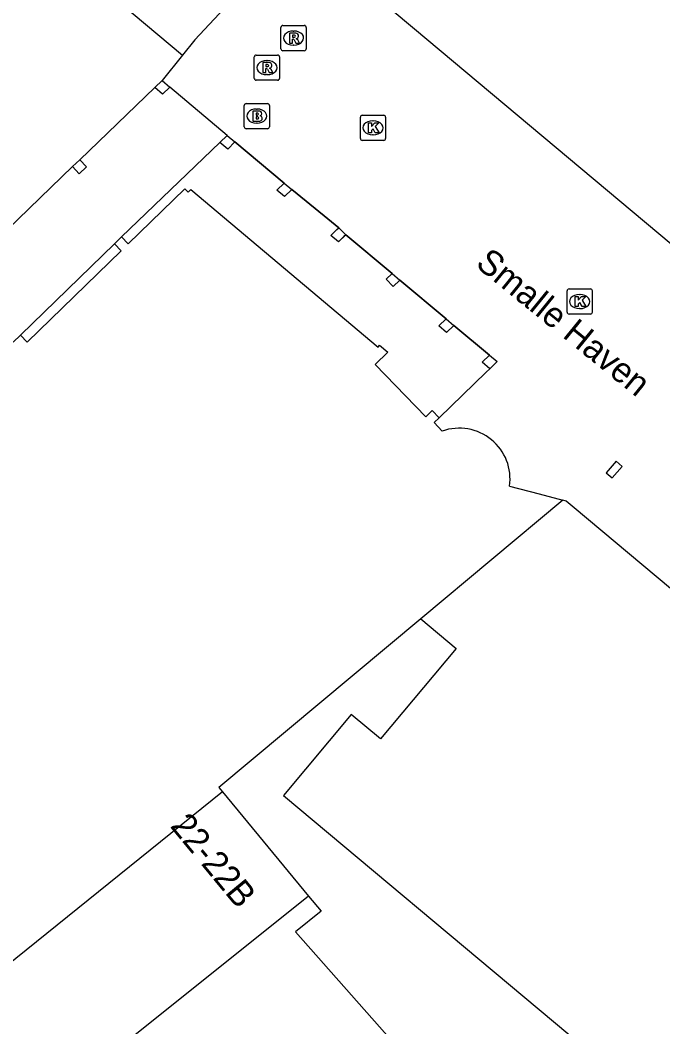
# Model space of a CAD drawing. Extents: x 161087 to 161922, y 382574 to 383873.
# Drawn here: x 161479.39 to 161504.92, y 383128.35 to 383168.37 of the extents above; entities that cross this region are included whole.
import ezdxf

# ---------------------------------------------------------------- set-up
doc = ezdxf.new("R2010")
doc.units = 0
for name, color, linetype in [('IMGEO_Brandkraan', 7, 'Continuous'), ('IMGEO_Kolk', 7, 'Continuous'), ('IMGEO_Openbare_ruimte_label', 7, 'Continuous'), ('IMGEO_Pand', 7, 'Continuous'), ('IMGEO_Pand_nummerreeks', 7, 'Continuous'), ('IMGEO_Pand_overbouw', 7, 'Continuous'), ('IMGEO_Rioolput', 7, 'Continuous'), ('IMGEO_Voetgangersgebied_gesloten', 7, 'Continuous'), ('IMGEO_Voetgangersgebied_open', 7, 'Continuous')]:
    doc.layers.add(name, color=color, linetype=linetype)

msp = doc.modelspace()

# ---------------------------------------------------------------- linework, layer by layer
at = {"layer": 'IMGEO_Brandkraan'}
for p, q in [((161488.288, 383164.127), (161488.288, 383164.979)), ((161488.363, 383165.053), (161489.215, 383165.053)), ((161488.776, 383164.833), (161488.801, 383164.833)), ((161489.289, 383164.979), (161489.289, 383164.127)), ((161489.215, 383164.053), (161488.363, 383164.053)), ((161488.799, 383164.273), (161488.774, 383164.273))]:
    msp.add_line(p, q, dxfattribs=at)
for points in [[(161488.288, 383164.127), (161488.288, 383164.979)], [(161488.363, 383165.053), (161489.215, 383165.053)], [(161488.636, 383164.753), (161488.636, 383164.353), (161488.849, 383164.353)], [(161488.867, 383164.753), (161488.636, 383164.753)], [(161489.289, 383164.979), (161489.289, 383164.127)], [(161488.815, 383164.672), (161488.761, 383164.672), (161488.761, 383164.596)], [(161488.761, 383164.596), (161488.814, 383164.596)], [(161488.823, 383164.52), (161488.761, 383164.52), (161488.761, 383164.439)], [(161488.761, 383164.439), (161488.823, 383164.439)], [(161489.215, 383164.053), (161488.363, 383164.053)]]:
    msp.add_lwpolyline(points, dxfattribs=at)
for centre, radius, start, end in [((161488.365, 383164.977), 0.0765, 91.552, 178.448), ((161488.365, 383164.977), 0.0765, 91.552, 178.448), ((161488.871, 383164.608), 0.145, 59.4692, 91.5367), ((161488.896, 383164.655), 0.0922, 285.5137, 58.1501), ((161489.213, 383164.977), 0.0765, 1.552, 88.448), ((161489.213, 383164.977), 0.0765, 1.552, 88.448), ((161488.816, 383164.634), 0.0379, 267.8285, 90.9355), ((161488.824, 383164.479), 0.0404, 269.8759, 90.5077), ((161488.855, 383164.604), 0.251, 268.6676, 293.5347), ((161488.901, 383164.463), 0.105, 301.3115, 78.989), ((161488.365, 383164.129), 0.0765, 181.552, 268.448), ((161488.365, 383164.129), 0.0765, 181.552, 268.448), ((161489.213, 383164.129), 0.0765, 271.552, 358.448), ((161489.213, 383164.129), 0.0765, 271.552, 358.448)]:
    msp.add_arc(centre, radius, start, end, dxfattribs=at)
for centre, major_axis, ratio, start_param, end_param in [((161488.775, 383164.553), (-0.387, 0.002), 0.722429, 4.712389, 7.853982), ((161488.8, 383164.553), (-0.39, 0.002), 0.717154, 1.570796, 4.712389)]:
    msp.add_ellipse(centre, major_axis=major_axis, ratio=ratio, start_param=start_param, end_param=end_param, dxfattribs=at)
at = {"layer": 'IMGEO_Kolk'}
for p, q in [((161492.904, 383163.66), (161492.904, 383164.512)), ((161492.979, 383164.586), (161493.831, 383164.586)), ((161493.392, 383164.366), (161493.417, 383164.366)), ((161493.905, 383164.512), (161493.905, 383163.66)), ((161493.831, 383163.586), (161492.979, 383163.586)), ((161493.415, 383163.806), (161493.39, 383163.806)), ((161501.117, 383156.755), (161501.117, 383157.607)), ((161501.192, 383157.681), (161502.044, 383157.681)), ((161502.118, 383157.607), (161502.118, 383156.755)), ((161501.605, 383157.461), (161501.63, 383157.461)), ((161501.628, 383156.901), (161501.603, 383156.901)), ((161502.044, 383156.681), (161501.192, 383156.681))]:
    msp.add_line(p, q, dxfattribs=at)
for points in [[(161492.904, 383163.66), (161492.904, 383164.512)], [(161492.979, 383164.586), (161493.831, 383164.586)], [(161493.905, 383164.512), (161493.905, 383163.66)], [(161493.225, 383164.286), (161493.348, 383164.286), (161493.348, 383164.135), (161493.478, 383164.286), (161493.642, 383164.286), (161493.496, 383164.135), (161493.649, 383163.886), (161493.497, 383163.886), (161493.412, 383164.05), (161493.348, 383163.983), (161493.348, 383163.886), (161493.225, 383163.886), (161493.225, 383164.286)], [(161493.831, 383163.586), (161492.979, 383163.586)], [(161501.117, 383156.755), (161501.117, 383157.607)], [(161501.192, 383157.681), (161502.044, 383157.681)], [(161502.118, 383157.607), (161502.118, 383156.755)], [(161501.438, 383157.381), (161501.561, 383157.381), (161501.561, 383157.23), (161501.691, 383157.381), (161501.855, 383157.381), (161501.709, 383157.23), (161501.862, 383156.981), (161501.71, 383156.981), (161501.625, 383157.145), (161501.561, 383157.078), (161501.561, 383156.981), (161501.438, 383156.981), (161501.438, 383157.381)], [(161502.044, 383156.681), (161501.192, 383156.681)]]:
    msp.add_lwpolyline(points, dxfattribs=at)
for centre, start, end in [((161492.981, 383164.51), 91.552, 178.448), ((161492.981, 383164.51), 91.552, 178.448), ((161493.829, 383164.51), 1.552, 88.448), ((161493.829, 383164.51), 1.552, 88.448), ((161492.981, 383163.662), 181.552, 268.448), ((161492.981, 383163.662), 181.552, 268.448), ((161493.829, 383163.662), 271.552, 358.448), ((161493.829, 383163.662), 271.552, 358.448), ((161501.194, 383157.605), 91.552, 178.448), ((161501.194, 383157.605), 91.552, 178.448), ((161502.042, 383157.605), 1.552, 88.448), ((161502.042, 383157.605), 1.552, 88.448), ((161501.194, 383156.757), 181.552, 268.448), ((161501.194, 383156.757), 181.552, 268.448), ((161502.042, 383156.757), 271.552, 358.448), ((161502.042, 383156.757), 271.552, 358.448)]:
    msp.add_arc(centre, 0.0765, start, end, dxfattribs=at)
for centre, major_axis, ratio, start_param, end_param in [((161493.391, 383164.086), (-0.387, 0.002), 0.722429, 4.712389, 7.853982), ((161493.416, 383164.086), (-0.39, 0.002), 0.717154, 1.570796, 4.712389), ((161501.604, 383157.181), (-0.387, 0.002), 0.722429, 4.712389, 7.853982), ((161501.629, 383157.181), (-0.39, 0.002), 0.717154, 1.570796, 4.712389)]:
    msp.add_ellipse(centre, major_axis=major_axis, ratio=ratio, start_param=start_param, end_param=end_param, dxfattribs=at)
at = {"layer": 'IMGEO_Pand'}
for points in [[(161532.38, 383136.716), (161513.402, 383152.628), (161495.054, 383168.011), (161490.38, 383171.93)], [(161484.741, 383165.686), (161485.029, 383165.965)], [(161485.029, 383165.965), (161485.338, 383165.703)], [(161485.338, 383165.703), (161485.047, 383165.427), (161484.741, 383165.686)], [(161487.323, 383163.5), (161487.613, 383163.78)], [(161487.917, 383163.526), (161487.631, 383163.242), (161487.323, 383163.5)], [(161487.613, 383163.78), (161487.917, 383163.526)], [(161481.754, 383162.819), (161482.025, 383162.534), (161481.736, 383162.258), (161481.465, 383162.543)], [(161481.465, 383162.543), (161481.754, 383162.819)], [(161483.417, 383159.747), (161483.681, 383159.475), (161485.933, 383161.663), (161486.066, 383161.526), (161486.166, 383161.634), (161493.605, 383155.369), (161493.669, 383155.446), (161493.993, 383155.175), (161493.486, 383154.682), (161495.497, 383152.596), (161495.756, 383152.846), (161496.03, 383152.562)], [(161490.183, 383161.629), (161489.887, 383161.353), (161489.58, 383161.611), (161489.869, 383161.89)], [(161489.869, 383161.89), (161490.183, 383161.629)], [(161492.323, 383159.833), (161492.038, 383159.552), (161491.728, 383159.812), (161491.969, 383160.044), (161492.043, 383160.115)], [(161492.043, 383160.115), (161492.323, 383159.833)], [(161483.129, 383159.469), (161483.417, 383159.747)], [(161479.397, 383155.843), (161479.662, 383155.57), (161483.394, 383159.196), (161483.129, 383159.469)], [(161494.473, 383158.036), (161494.21, 383157.783), (161493.928, 383158.068), (161494.16, 383158.293)], [(161494.16, 383158.293), (161494.473, 383158.036)], [(161496.618, 383156.234), (161496.329, 383155.955), (161496.024, 383156.214), (161496.309, 383156.493)], [(161496.309, 383156.493), (161496.618, 383156.234)], [(161479.111, 383155.565), (161479.397, 383155.843)], [(161498.052, 383154.508), (161497.743, 383154.766), (161498.027, 383155.049)], [(161498.027, 383155.049), (161498.337, 383154.795), (161498.052, 383154.508)], [(161496.03, 383152.562), (161495.829, 383152.367), (161496.156, 383152.03)], [(161503.3, 383150.625), (161503.06, 383150.83), (161502.67, 383150.374), (161502.91, 383150.169), (161503.3, 383150.625)], [(161498.828, 383149.839), (161500, 383149.531), (161500.95, 383149.282)], [(161500.95, 383149.282), (161495.307, 383144.566)], [(161535.272, 383120.594), (161501.398, 383148.98), (161501.079, 383149.248), (161500.95, 383149.282)], [(161495.307, 383144.566), (161487.285, 383137.862), (161487.424, 383137.693)], [(161495.307, 383144.566), (161496.71, 383143.391), (161493.698, 383139.796), (161492.54, 383140.765), (161489.844, 383137.546), (161500, 383129.039), (161524.066, 383108.88), (161525.617, 383110.714), (161526.438, 383110.028), (161528.84, 383112.901), (161535.272, 383120.594)], [(161487.424, 383137.693), (161461.616, 383116.879)], [(161487.424, 383137.693), (161490.848, 383133.541)], [(161490.848, 383133.541), (161477.178, 383122.61), (161465.958, 383112.544)], [(161490.848, 383133.541), (161491.343, 383132.941), (161490.32, 383132.129), (161495.893, 383125.831)]]:
    msp.add_lwpolyline(points, dxfattribs=at)
msp.add_arc((161496.832, 383150.129), 2.017, 351.7277, 109.5698, dxfattribs=at)
at = {"layer": 'IMGEO_Pand_overbouw'}
msp.add_lwpolyline([(161483.417, 383159.747), (161483.681, 383159.475), (161485.933, 383161.663), (161486.066, 383161.526), (161486.166, 383161.634), (161493.605, 383155.369), (161493.669, 383155.446), (161493.993, 383155.175), (161493.486, 383154.682), (161495.497, 383152.596), (161495.756, 383152.846), (161496.03, 383152.562), (161497.906, 383154.368), (161498.052, 383154.508), (161497.743, 383154.766), (161498.027, 383155.049), (161496.618, 383156.234), (161496.329, 383155.955), (161496.024, 383156.214), (161496.309, 383156.493), (161494.473, 383158.036), (161494.21, 383157.783), (161493.928, 383158.068), (161494.16, 383158.293), (161492.323, 383159.833), (161492.25, 383159.761), (161492.038, 383159.552), (161491.728, 383159.812), (161491.969, 383160.044), (161492.043, 383160.115), (161491.465, 383160.586), (161490.183, 383161.629), (161489.887, 383161.353), (161489.58, 383161.611), (161489.869, 383161.89), (161487.917, 383163.526), (161487.631, 383163.242), (161487.323, 383163.5)], close=True, dxfattribs=at)
at = {"layer": 'IMGEO_Rioolput'}
for p, q in [((161489.748, 383167.228), (161489.748, 383168.08)), ((161489.823, 383168.154), (161490.675, 383168.154)), ((161490.236, 383167.934), (161490.261, 383167.934)), ((161490.749, 383168.08), (161490.749, 383167.228)), ((161490.675, 383167.154), (161489.823, 383167.154)), ((161490.259, 383167.374), (161490.234, 383167.374)), ((161488.69, 383166.054), (161488.69, 383166.906)), ((161488.765, 383166.98), (161489.617, 383166.98)), ((161489.178, 383166.76), (161489.203, 383166.76)), ((161489.691, 383166.906), (161489.691, 383166.054)), ((161489.617, 383165.98), (161488.765, 383165.98)), ((161489.201, 383166.2), (161489.176, 383166.2))]:
    msp.add_line(p, q, dxfattribs=at)
for points in [[(161489.748, 383167.228), (161489.748, 383168.08)], [(161489.823, 383168.154), (161490.675, 383168.154)], [(161490.749, 383168.08), (161490.749, 383167.228)], [(161490.337, 383167.852), (161490.085, 383167.854), (161490.085, 383167.454)], [(161490.085, 383167.454), (161490.209, 383167.454), (161490.209, 383167.616), (161490.22, 383167.616)], [(161490.263, 383167.773), (161490.209, 383167.773), (161490.209, 383167.692)], [(161490.209, 383167.692), (161490.261, 383167.692)], [(161490.267, 383167.587), (161490.338, 383167.454), (161490.478, 383167.454), (161490.413, 383167.58)], [(161490.675, 383167.154), (161489.823, 383167.154)], [(161488.69, 383166.054), (161488.69, 383166.906)], [(161488.765, 383166.98), (161489.617, 383166.98)], [(161489.691, 383166.906), (161489.691, 383166.054)], [(161489.279, 383166.678), (161489.027, 383166.68), (161489.027, 383166.28)], [(161489.027, 383166.28), (161489.151, 383166.28), (161489.151, 383166.442), (161489.162, 383166.442)], [(161489.205, 383166.599), (161489.151, 383166.599), (161489.151, 383166.518)], [(161489.151, 383166.518), (161489.203, 383166.518)], [(161489.209, 383166.413), (161489.28, 383166.28), (161489.42, 383166.28), (161489.355, 383166.406)], [(161489.617, 383165.98), (161488.765, 383165.98)]]:
    msp.add_lwpolyline(points, dxfattribs=at)
for centre, radius, start, end in [((161489.825, 383168.078), 0.0765, 91.552, 178.448), ((161489.825, 383168.078), 0.0765, 91.552, 178.448), ((161490.673, 383168.078), 0.0765, 1.552, 88.448), ((161490.673, 383168.078), 0.0765, 1.552, 88.448), ((161490.219, 383167.563), 0.0533, 26.0293, 88.6989), ((161490.245, 383167.881), 0.19, 274.7715, 282.9687), ((161490.269, 383167.677), 0.0964, 77.0061, 93.1865), ((161490.283, 383167.734), 0.0378, 276.6634, 79.6772), ((161490.336, 383167.742), 0.109, 350.3612, 89.416), ((161490.334, 383167.742), 0.112, 277.5842, 350.9817), ((161490.318, 383167.527), 0.108, 29.5134, 73.7905), ((161489.825, 383167.23), 0.0765, 181.552, 268.448), ((161489.825, 383167.23), 0.0765, 181.552, 268.448), ((161490.673, 383167.23), 0.0765, 271.552, 358.448), ((161490.673, 383167.23), 0.0765, 271.552, 358.448), ((161488.767, 383166.904), 0.0765, 91.552, 178.448), ((161488.767, 383166.904), 0.0765, 91.552, 178.448), ((161489.615, 383166.904), 0.0765, 1.552, 88.448), ((161489.615, 383166.904), 0.0765, 1.552, 88.448), ((161489.161, 383166.389), 0.0533, 26.0293, 88.6989), ((161489.187, 383166.707), 0.19, 274.7715, 282.9687), ((161489.211, 383166.503), 0.0964, 77.0061, 93.1865), ((161489.225, 383166.56), 0.0378, 276.6634, 79.6772), ((161489.278, 383166.568), 0.109, 350.3612, 89.416), ((161489.276, 383166.568), 0.112, 277.5842, 350.9817), ((161489.26, 383166.353), 0.108, 29.5134, 73.7905), ((161488.767, 383166.056), 0.0765, 181.552, 268.448), ((161488.767, 383166.056), 0.0765, 181.552, 268.448), ((161489.615, 383166.056), 0.0765, 271.552, 358.448), ((161489.615, 383166.056), 0.0765, 271.552, 358.448)]:
    msp.add_arc(centre, radius, start, end, dxfattribs=at)
for centre, major_axis, ratio, start_param, end_param in [((161490.235, 383167.654), (-0.387, 0.002), 0.722429, 4.712389, 7.853982), ((161490.26, 383167.654), (-0.39, 0.002), 0.717154, 1.570796, 4.712389), ((161489.177, 383166.48), (-0.387, 0.002), 0.722429, 4.712389, 7.853982), ((161489.202, 383166.48), (-0.39, 0.002), 0.717154, 1.570796, 4.712389)]:
    msp.add_ellipse(centre, major_axis=major_axis, ratio=ratio, start_param=start_param, end_param=end_param, dxfattribs=at)
at = {"layer": 'IMGEO_Voetgangersgebied_gesloten'}
for points in [[(161470.474, 383179.856), (161485.834, 383166.972)], [(161485.834, 383166.972), (161485.029, 383165.965)], [(161484.741, 383165.686), (161481.754, 383162.819)], [(161481.465, 383162.543), (161478.44, 383159.62)]]:
    msp.add_lwpolyline(points, dxfattribs=at)
at = {"layer": 'IMGEO_Voetgangersgebied_open'}
for points in [[(161490.38, 383171.93), (161486.321, 383167.583), (161485.834, 383166.972)], [(161487.613, 383163.78), (161485.338, 383165.703)], [(161483.417, 383159.747), (161487.323, 383163.5)], [(161487.917, 383163.526), (161489.869, 383161.89)], [(161490.183, 383161.629), (161491.465, 383160.586), (161492.043, 383160.115)], [(161492.323, 383159.833), (161494.16, 383158.293)], [(161479.397, 383155.843), (161483.129, 383159.469)], [(161494.473, 383158.036), (161496.309, 383156.493)], [(161496.618, 383156.234), (161498.027, 383155.049)], [(161498.052, 383154.508), (161497.906, 383154.368), (161496.03, 383152.562)]]:
    msp.add_lwpolyline(points, dxfattribs=at)

# ---------------------------------------------------------------- texts
at = {"layer": 'IMGEO_Openbare_ruimte_label'}
msp.add_text('Smalle Haven', height=1, rotation=320.8839, dxfattribs=at).set_placement((161497.434, 383158.605))
at = {"layer": 'IMGEO_Pand_nummerreeks'}
msp.add_text('22-22B', height=1, rotation=309.511, dxfattribs=at).set_placement((161485.316, 383136.32))

doc.saveas('drawing.dxf')
